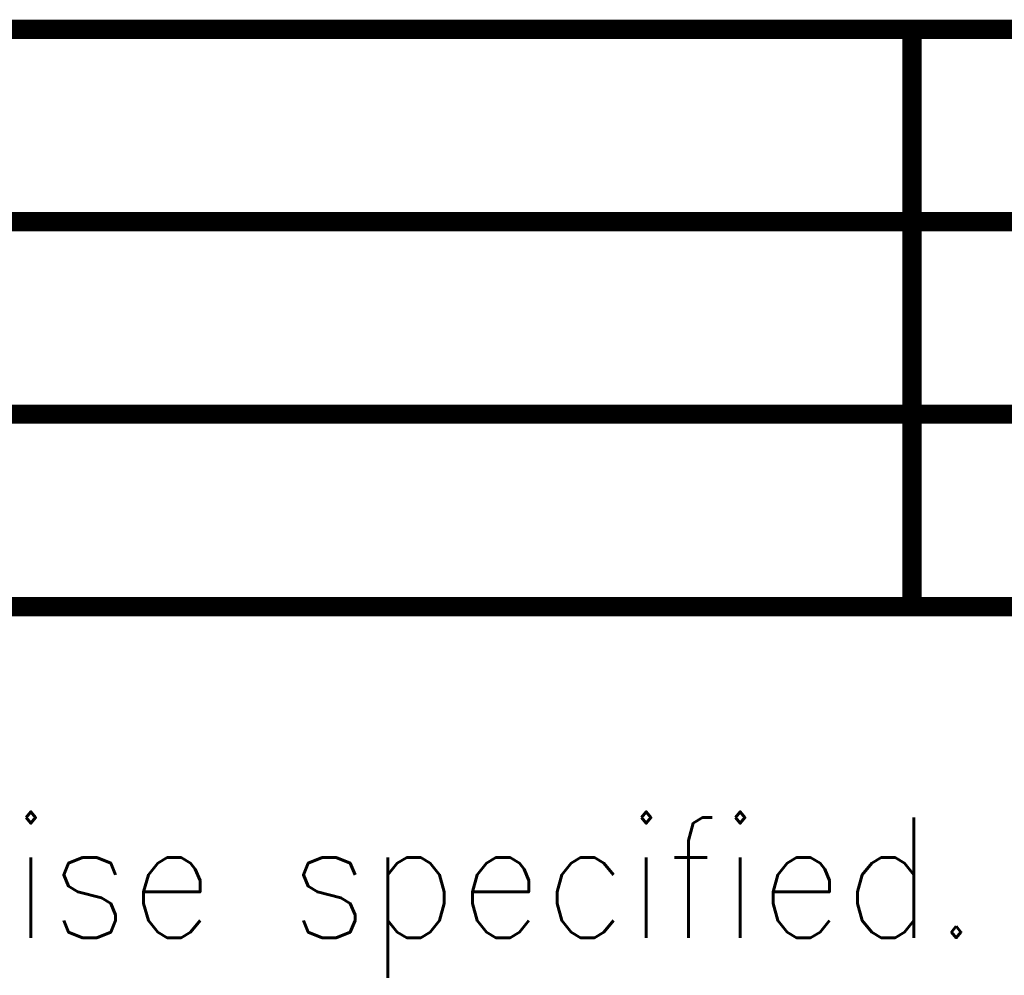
# Model space of a CAD drawing. Header units: millimetres. Extents: x -1.5 to 11.1, y -3 to 5.
# Tile 322 of 323: x 7.5 to 8.5, y 4 to 5. Entities that reach past the tile are written whole.
import ezdxf

# ---------------------------------------------------------------- set-up
doc = ezdxf.new("R2010")
doc.units = ezdxf.units.MM
doc.header["$MEASUREMENT"] = 0
doc.layers.add('Document', color=7, linetype='Continuous', true_color=0x7f7f00)
doc.styles.add('textstyle28', font='standard')

# ---------------------------------------------------------------- blocks, each defined once
blk = doc.blocks.new('PCB_F___30T_20G_16D_4003_1')
at = {"layer": 'Document'}
for points in [[(6.7, 5.027, 0.02, 0.02, 0), (8.4, 5.027, 0.02, 0.02, 0)], [(8.4, 5.027, 0.02, 0.02, 0), (9, 5.027, 0.02, 0.02, 0)], [(8.4, 4.427, 0.02, 0.02, 0), (8.4, 5.027, 0.02, 0.02, 0)], [(8.4, 5.022, 0.01, 0.01, -1), (8.4, 5.032, 0.01, 0.01, 0)], [(8.395, 5.027, 0.01, 0.01, -1), (8.405, 5.027, 0.01, 0.01, 0)], [(8.4, 5.032, 0.01, 0.01, -1), (8.4, 5.022, 0.01, 0.01, 0)], [(6.5, 4.827, 0.02, 0.02, 0), (9, 4.827, 0.02, 0.02, 0)], [(6.5, 4.627, 0.02, 0.02, 0), (9, 4.627, 0.02, 0.02, 0)], [(6.7, 4.427, 0.02, 0.02, 0), (8.4, 4.427, 0.02, 0.02, 0)], [(8.4, 4.427, 0.02, 0.02, 0), (9, 4.427, 0.02, 0.02, 0)], [(8.4, 4.422, 0.01, 0.01, -1), (8.4, 4.432, 0.01, 0.01, 0)], [(8.405, 4.427, 0.01, 0.01, -1), (8.395, 4.427, 0.01, 0.01, 0)], [(8.4, 4.432, 0.01, 0.01, -1), (8.4, 4.422, 0.01, 0.01, 0)]]:
    blk.add_lwpolyline(points, format="xyseb", dxfattribs=at)
for points in [[(8.395, 5.027, 0.01, 0.01, 1), (8.405, 5.027, 0.01, 0.01, 1)], [(8.395, 5.027, 0.01, 0.01, 1), (8.405, 5.027, 0.01, 0.01, 1)], [(8.395, 5.027, 0.01, 0.01, 1), (8.405, 5.027, 0.01, 0.01, 1)], [(8.3975, 5.032, 0.005, 0.005, 1), (8.4025, 5.032, 0.005, 0.005, 1)], [(8.3975, 5.032, 0.005, 0.005, 1), (8.4025, 5.032, 0.005, 0.005, 1)], [(8.3925, 5.027, 0.005, 0.005, 1), (8.3975, 5.027, 0.005, 0.005, 1)], [(8.3975, 5.022, 0.005, 0.005, 1), (8.4025, 5.022, 0.005, 0.005, 1)], [(8.3975, 5.022, 0.005, 0.005, 1), (8.4025, 5.022, 0.005, 0.005, 1)], [(8.4025, 5.027, 0.005, 0.005, 1), (8.4075, 5.027, 0.005, 0.005, 1)], [(8.395, 4.427, 0.01, 0.01, 1), (8.405, 4.427, 0.01, 0.01, 1)], [(8.395, 4.427, 0.01, 0.01, 1), (8.405, 4.427, 0.01, 0.01, 1)], [(8.395, 4.427, 0.01, 0.01, 1), (8.405, 4.427, 0.01, 0.01, 1)], [(8.3925, 4.427, 0.005, 0.005, 1), (8.3975, 4.427, 0.005, 0.005, 1)], [(8.3975, 4.432, 0.005, 0.005, 1), (8.4025, 4.432, 0.005, 0.005, 1)], [(8.3975, 4.432, 0.005, 0.005, 1), (8.4025, 4.432, 0.005, 0.005, 1)], [(8.4025, 4.427, 0.005, 0.005, 1), (8.4075, 4.427, 0.005, 0.005, 1)], [(8.3975, 4.422, 0.005, 0.005, 1), (8.4025, 4.422, 0.005, 0.005, 1)], [(8.3975, 4.422, 0.005, 0.005, 1), (8.4025, 4.422, 0.005, 0.005, 1)]]:
    blk.add_lwpolyline(points, format="xyseb", close=True, dxfattribs=at)
at = {"layer": 'Document', "style": 'textstyle28'}
blk.add_text('All units are in mils unless otherwise specified.', height=0.125, rotation=360, dxfattribs=at).set_placement((4.8, 4.0828))

msp = doc.modelspace()

# ---------------------------------------------------------------- block references
msp.add_blockref('PCB_F___30T_20G_16D_4003_1', (0, 0))

doc.saveas('drawing.dxf')
